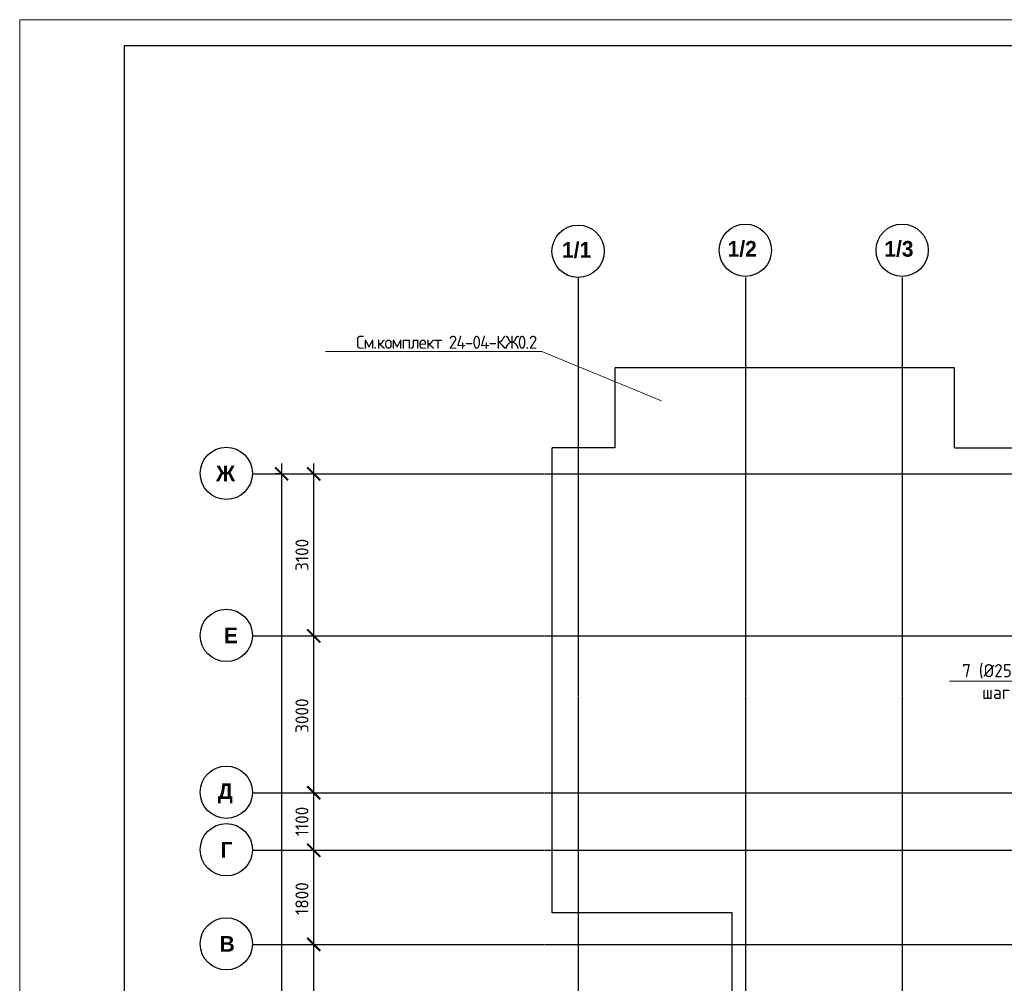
# Model space of a CAD drawing. Header units: millimetres. Extents: x -93479 to 1057970, y -66333 to 172656.
# Tile 360 of 473: x 700542 to 719382, y 42057 to 60490. Entities that reach past the tile are written whole.
import ezdxf
from ezdxf import colors
from ezdxf.entities.mleader import LeaderData, LeaderLine
from ezdxf.math import Vec2, Vec3

# ---------------------------------------------------------------- set-up
doc = ezdxf.new("R2010")
doc.units = ezdxf.units.MM
doc.linetypes.add('______5', pattern=[1100, 800, -100, 100, -100])
doc.linetypes.add('осевая', pattern=[50.8, 31.75, -6.35, 6.35, -6.35])
for name, color, linetype, lineweight in [('0 Фундамент', 5, 'Continuous', 30), ('Оси', 40, '______5', 18), ('подоснова', 151, 'Continuous', 5), ('СПДС_РАЗМЕРЫ', 152, 'Continuous', 25), ('ТОНКИЕ', 7, 'Continuous', 9)]:
    doc.layers.add(name, color=color, linetype=linetype, lineweight=lineweight)
doc.layers.add('ТОЛСТЫЕ_ОСНОВНЫЕ', color=6, linetype='Continuous')
doc.styles.add('GOST-2.304_Type-B', font='GOST_Common.ttf')
doc.styles.add('MtXpl_Century Gothic', font='GOTHICB.TTF', dxfattribs={"height": 0.2})
doc.dimstyles.new('СПДС', dxfattribs={"dimscale": 100, "dimtxt": 2.5, "dimasz": 2.5, "dimexe": 1.25, "dimexo": 0, "dimtad": 1, "dimdec": 0, "dimtxsty": 'GOST-2.304_Type-B', "dimblk": 'ARCHTICK', "dimcen": 2.5, "dimdle": 2, "dimadec": 0, "dimazin": 2, "dimtfac": 0.75, "dimtdec": 0, "dimtmove": 1, "dimatfit": 3, "dimfxl": 1, "dimtolj": 1, "dimarcsym": 1})

# ---------------------------------------------------------------- blocks, each defined once
blk = doc.blocks.new('_ArchTick')
at = {"color": 0, "linetype": 'ByBlock', "const_width": 0.15}
blk.add_lwpolyline([(-0.5, -0.5), (0.5, 0.5)], dxfattribs=at)
blk = doc.blocks.new('*D2013')
at = {"layer": 'DEFPOINTS', "color": 0, "ltscale": 100, "transparency": 16777216}
for p in [(-11259, -3607), (-11259, -3607), (-11259, -32157)]:
    blk.add_point(p, dxfattribs=at)
at = {"layer": 'СПДС_РАЗМЕРЫ', "color": 0, "lineweight": -2, "transparency": 16777216}
for p, q in [((-11259, -32357), (-11259, -3407)), ((-11259, -3607), (-11384, -3607)), ((-11259, -32157), (-11384, -32157))]:
    blk.add_line(p, q, dxfattribs=at)
at = {"layer": 'СПДС_РАЗМЕРЫ', "color": 0, "lineweight": -2, "ltscale": 100, "transparency": 16777216, "xscale": 250, "yscale": 250, "zscale": 250}
for p, rotation in [((-11259, -3607), 90), ((-11259, -32157), 270)]:
    blk.add_blockref('_ArchTick', p, dxfattribs=dict(at, rotation=rotation))
at = {"layer": 'СПДС_РАЗМЕРЫ', "color": 0, "ltscale": 100, "transparency": 16777216, "insert": (-11484, -17915), "char_height": 250, "attachment_point": 5, "rotation": 90, "style": 'GOST-2.304_Type-B'}
blk.add_mtext('\\A1;28550', dxfattribs=at)
blk = doc.blocks.new('*D2018')
at = {"layer": 'DEFPOINTS', "color": 0, "ltscale": 100, "transparency": 16777216}
for p in [(-10646, -12607), (-10646, -12607), (-10646, -15107)]:
    blk.add_point(p, dxfattribs=at)
at = {"layer": 'СПДС_РАЗМЕРЫ', "color": 0, "lineweight": -2, "transparency": 16777216}
for p, q in [((-10646, -15307), (-10646, -12407)), ((-10646, -12607), (-10521, -12607)), ((-10646, -15107), (-10521, -15107))]:
    blk.add_line(p, q, dxfattribs=at)
at = {"layer": 'СПДС_РАЗМЕРЫ', "color": 0, "lineweight": -2, "ltscale": 100, "transparency": 16777216, "xscale": 250, "yscale": 250, "zscale": 250}
for p, rotation in [((-10646, -12607), 90), ((-10646, -15107), 270)]:
    blk.add_blockref('_ArchTick', p, dxfattribs=dict(at, rotation=rotation))
at = {"layer": 'СПДС_РАЗМЕРЫ', "color": 0, "ltscale": 100, "transparency": 16777216, "insert": (-10871, -13882), "char_height": 250, "attachment_point": 5, "rotation": 90, "style": 'GOST-2.304_Type-B'}
blk.add_mtext('\\A1;2500', dxfattribs=at)
blk = doc.blocks.new('*D2019')
at = {"layer": 'DEFPOINTS', "color": 0, "ltscale": 100, "transparency": 16777216}
for p in [(-10646, -10807), (-10646, -10807), (-10646, -12607)]:
    blk.add_point(p, dxfattribs=at)
at = {"layer": 'СПДС_РАЗМЕРЫ', "color": 0, "lineweight": -2, "transparency": 16777216}
for p, q in [((-10646, -12807), (-10646, -10607)), ((-10646, -10807), (-10521, -10807)), ((-10646, -12607), (-10521, -12607))]:
    blk.add_line(p, q, dxfattribs=at)
at = {"layer": 'СПДС_РАЗМЕРЫ', "color": 0, "lineweight": -2, "ltscale": 100, "transparency": 16777216, "xscale": 250, "yscale": 250, "zscale": 250}
for p, rotation in [((-10646, -10807), 90), ((-10646, -12607), 270)]:
    blk.add_blockref('_ArchTick', p, dxfattribs=dict(at, rotation=rotation))
at = {"layer": 'СПДС_РАЗМЕРЫ', "color": 0, "ltscale": 100, "transparency": 16777216, "insert": (-10871, -11732), "char_height": 250, "attachment_point": 5, "rotation": 90, "style": 'GOST-2.304_Type-B'}
blk.add_mtext('\\A1;1800', dxfattribs=at)
blk = doc.blocks.new('*D2020')
at = {"layer": 'DEFPOINTS', "color": 0, "ltscale": 100, "transparency": 16777216}
for p in [(-10646, -9707), (-10646, -9707), (-10646, -10807)]:
    blk.add_point(p, dxfattribs=at)
at = {"layer": 'СПДС_РАЗМЕРЫ', "color": 0, "lineweight": -2, "transparency": 16777216}
for p, q in [((-10646, -11007), (-10646, -9507)), ((-10646, -9707), (-10521, -9707)), ((-10646, -10807), (-10521, -10807))]:
    blk.add_line(p, q, dxfattribs=at)
at = {"layer": 'СПДС_РАЗМЕРЫ', "color": 0, "lineweight": -2, "ltscale": 100, "transparency": 16777216, "xscale": 250, "yscale": 250, "zscale": 250}
for p, rotation in [((-10646, -9707), 90), ((-10646, -10807), 270)]:
    blk.add_blockref('_ArchTick', p, dxfattribs=dict(at, rotation=rotation))
at = {"layer": 'СПДС_РАЗМЕРЫ', "color": 0, "ltscale": 100, "transparency": 16777216, "insert": (-10871, -10257), "char_height": 250, "attachment_point": 5, "rotation": 90, "style": 'GOST-2.304_Type-B'}
blk.add_mtext('\\A1;1100', dxfattribs=at)
blk = doc.blocks.new('*D2021')
at = {"layer": 'DEFPOINTS', "color": 0, "ltscale": 100, "transparency": 16777216}
for p in [(-10646, -6707), (-10646, -6707), (-10646, -9707)]:
    blk.add_point(p, dxfattribs=at)
at = {"layer": 'СПДС_РАЗМЕРЫ', "color": 0, "lineweight": -2, "transparency": 16777216}
for p, q in [((-10646, -9907), (-10646, -6507)), ((-10646, -6707), (-10521, -6707)), ((-10646, -9707), (-10521, -9707))]:
    blk.add_line(p, q, dxfattribs=at)
at = {"layer": 'СПДС_РАЗМЕРЫ', "color": 0, "lineweight": -2, "ltscale": 100, "transparency": 16777216, "xscale": 250, "yscale": 250, "zscale": 250}
for p, rotation in [((-10646, -6707), 90), ((-10646, -9707), 270)]:
    blk.add_blockref('_ArchTick', p, dxfattribs=dict(at, rotation=rotation))
at = {"layer": 'СПДС_РАЗМЕРЫ', "color": 0, "ltscale": 100, "transparency": 16777216, "insert": (-10871, -8232), "char_height": 250, "attachment_point": 5, "rotation": 90, "style": 'GOST-2.304_Type-B'}
blk.add_mtext('\\A1;3000', dxfattribs=at)
blk = doc.blocks.new('*D2022')
at = {"layer": 'DEFPOINTS', "color": 0, "ltscale": 100, "transparency": 16777216}
for p in [(-11070, -3607), (-10646, -3607), (-10646, -6707)]:
    blk.add_point(p, dxfattribs=at)
at = {"layer": 'СПДС_РАЗМЕРЫ', "color": 0, "lineweight": -2, "transparency": 16777216}
for p, q in [((-10646, -6907), (-10646, -3407)), ((-11070, -3607), (-10521, -3607)), ((-10646, -6707), (-10521, -6707))]:
    blk.add_line(p, q, dxfattribs=at)
at = {"layer": 'СПДС_РАЗМЕРЫ', "color": 0, "lineweight": -2, "ltscale": 100, "transparency": 16777216, "xscale": 250, "yscale": 250, "zscale": 250}
for p, rotation in [((-10646, -3607), 90), ((-10646, -6707), 270)]:
    blk.add_blockref('_ArchTick', p, dxfattribs=dict(at, rotation=rotation))
at = {"layer": 'СПДС_РАЗМЕРЫ', "color": 0, "ltscale": 100, "transparency": 16777216, "insert": (-10871, -5157), "char_height": 250, "attachment_point": 5, "rotation": 90, "style": 'GOST-2.304_Type-B'}
blk.add_mtext('\\A1;3100', dxfattribs=at)
blk = doc.blocks.new('*U1951')
at = {"layer": 'ТОЛСТЫЕ_ОСНОВНЫЕ', "color": 7}
blk.add_lwpolyline([(20, 5), (836, 5), (836, 589), (20, 589)], close=True, dxfattribs=at)
at = {"layer": 'ТОНКИЕ', "color": 7}
blk.add_lwpolyline([(0, 0), (841, 0), (841, 594), (0, 594)], close=True, dxfattribs=at)
blk = doc.blocks.new('_None')
blk = doc.blocks.new('оси')
at = {"color": 7, "linetype": 'ByBlock', "lineweight": -2}
for centre in [(-5586.9, 651.4), (-2386.9, 671.4), (613.1, 671.4), (-12318.7, -3596.8), (-12318.7, -6696.8), (-12318.7, -9696.8), (-12318.7, -10796.8), (-12318.7, -12596.8)]:
    blk.add_circle(centre, 500, dxfattribs=at)
at = {"layer": 'Оси', "color": 7, "linetype": 'осевая', "lineweight": 25, "transparency": 33554687}
for p, q in [((-5586.3, 151.4), (-5586.3, -36280.2)), ((-2386.3, 151.4), (-2386.3, -36280.2)), ((613.7, 151.4), (613.7, -36280.2)), ((-11815.1, -3606.9), (53620.6, -3606.9)), ((-11815.1, -6706.9), (53620.6, -6706.9)), ((-11815.1, -9706.9), (53620.6, -9706.9)), ((-11815.1, -10806.9), (53620.6, -10806.9)), ((-11815.1, -12606.9), (53620.6, -12606.9))]:
    blk.add_line(p, q, dxfattribs=at)
at = {"layer": 'Оси', "color": 7, "lineweight": 25, "transparency": 33554687, "style": 'MtXpl_Century Gothic'}
for s, p in [('1/1', (-5894.7, 528.1)), ('1/2', (-2726.1, 548.1)), ('1/3', (272.6, 548.1)), ('Ж', (-12513.9, -3746.8)), (' Е', (-12476.2, -6846.8)), ('Д', (-12479.5, -9824.4)), ('Г', (-12427.1, -10946.8)), ('В', (-12446.9, -12746.8))]:
    blk.add_text(s, height=300, dxfattribs=at).set_placement(p)
at = {"layer": 'СПДС_РАЗМЕРЫ', "color": 7}
for base, p1, p2, picture, middle in [((-11258.9, -3606.9), (-11258.9, -32156.9), (-11258.9, -3606.9), '*D2013', (-11258.9, -17914.5)), ((-10646.3, -3606.9), (-10646.3, -6706.9), (-11069.8, -3606.9), '*D2022', (-10646.3, -5156.9)), ((-10646.3, -6706.9), (-10646.3, -9706.9), (-10646.3, -6706.9), '*D2021', (-10646.3, -8232.1)), ((-10646.3, -9706.9), (-10646.3, -10806.9), (-10646.3, -9706.9), '*D2020', (-10646.3, -10256.9)), ((-10646.3, -10806.9), (-10646.3, -12606.9), (-10646.3, -10806.9), '*D2019', (-10646.3, -11732.1)), ((-10646.3, -12606.9), (-10646.3, -15106.9), (-10646.3, -12606.9), '*D2018', (-10646.3, -13882.1))]:
    dim = blk.add_linear_dim(base=base, p1=p1, p2=p2, angle=90, dimstyle='СПДС', override={"dimgap": 1}, dxfattribs=at)
    dim.commit()
    dim.dimension.update_dxf_attribs({"geometry": picture, "text_midpoint": middle, "dimtype": 160})

msp = doc.modelspace()

# ---------------------------------------------------------------- linework, layer by layer
at = {"layer": '0 Фундамент', "color": 7}
for points in [[(711927.6, 53832.1), (711927.6, 52302.1)], [(718428.2, 52302.1), (718428.2, 53832.1), (711927.6, 53832.1)], [(710727.8, 43402.1), (710727.8, 52302.1)], [(718428.2, 52302.1), (720977.8, 52302.1), (720977.8, 37802.1), (717627.8, 37802.1), (717627.8, 40602.1), (714177.8, 40602.1), (714177.8, 43402.1), (710727.8, 43402.1)], [(711927.6, 52302.1), (710727.8, 52302.1)]]:
    msp.add_lwpolyline(points, dxfattribs=at)

# ---------------------------------------------------------------- block references
at = {"xscale": 100, "yscale": 100, "zscale": 100}
msp.add_blockref('*U1951', (700542.1, 1090.3), dxfattribs=at)
at = {"color": 7}
msp.add_blockref('оси', (716814.1, 55409), dxfattribs=at)

# ---------------------------------------------------------------- leaders
at = {"layer": 'подоснова', "color": 7, "ltscale": 0.3}
ml = msp.add_multileader_mtext('Standard', dxfattribs=at)
ml.set_content('{\\T0.9;См.комплект 24-04-КЖ0.2}', color=7, style='GOST-2.304_Type-B')
ml.set_leader_properties(color=7, linetype='ByLayer', lineweight=15)
ml.set_arrow_properties(name='NONE')
ml.build(insert=Vec2(0, 0))
ml.multileader.update_dxf_attribs({"text_left_attachment_type": 6, "text_right_attachment_type": 6, "dogleg_length": 0.1, "arrow_head_size": 18})
ctx = ml.context
ctx.base_point, ctx.char_height, ctx.arrow_head_size, ctx.landing_gap_size, ctx.plane_origin = Vec3(706886, 54145), 250, 18, 20, Vec3(720530.1, 55634.9)
ctx.left_attachment, ctx.right_attachment, ctx.text_align_type = 6, 6, 1
notes = []
notes.append((ctx, [(0, (1, 1, 0), (710530.2, 54144.8), (-1, 0), 0.1, [(0, [(712821.6, 53200.8)], 0, [])])]))
ctx.mtext.insert, ctx.mtext.width, ctx.mtext.alignment, ctx.mtext.flow_direction = Vec3(708703.9, 54445), 4075.871, 2, 5
ml = msp.add_multileader_mtext('Standard', dxfattribs=at)
ml.set_content('7 (%%C25-16шт.)\\Pшаг 200', color=7, style='GOST-2.304_Type-B')
ml.set_leader_properties(color=7, linetype='ByLayer', lineweight=15)
ml.set_arrow_properties(name='NONE')
ml.build(insert=Vec2(0, 0))
ml.multileader.update_dxf_attribs({"text_left_attachment_type": 6, "text_right_attachment_type": 6, "dogleg_length": 0.1, "arrow_head_size": 18})
ctx = ml.context
ctx.base_point, ctx.char_height, ctx.arrow_head_size, ctx.landing_gap_size, ctx.plane_origin = Vec3(718532.3, 47862.9), 250, 18, 20, Vec3(714649.8, 48328.3)
ctx.left_attachment, ctx.right_attachment, ctx.text_align_type = 6, 6, 1
notes.append((ctx, [(0, (1, 1, 0), (720557.9, 47837.8), (-1, 0), 0.1, [(0, [(722666, 48211)], 0, [])])]))
ctx.mtext.insert, ctx.mtext.alignment, ctx.mtext.flow_direction = Vec3(719544.6, 48162.9), 2, 5
for ctx, leaders in notes:
    for number, flags, end, landing, length, lines in leaders:
        leader = LeaderData()
        leader.index, (leader.has_last_leader_line, leader.has_dogleg_vector, leader.attachment_direction) = number, flags
        leader.last_leader_point, leader.dogleg_vector, leader.dogleg_length = Vec3(end), Vec3(landing), length
        for number, points, colour, breaks in lines:
            line = LeaderLine()
            line.index, line.vertices, line.color, line.breaks = number, Vec3.list(points), colors.encode_raw_color(colour), breaks
            leader.lines.append(line)
        ctx.leaders.append(leader)

doc.saveas('drawing.dxf')
